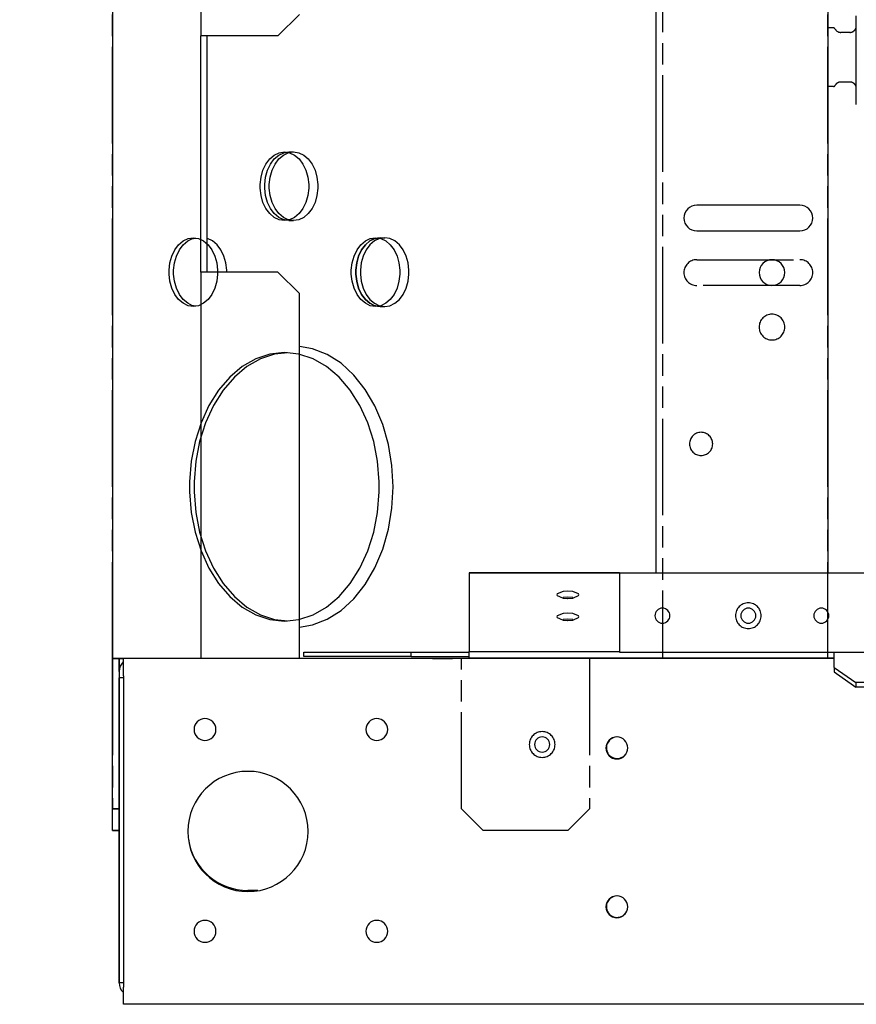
# Model space of a CAD drawing. Extents: x -156717 to 425753, y -51191 to 363295.
# Tile 269 of 502: x 135135 to 135330, y 112052 to 112281. Entities that reach past the tile are written whole.
import ezdxf

# ---------------------------------------------------------------- set-up
doc = ezdxf.new("R2010")
doc.units = 0
doc.header["$LTSCALE"] = 50
doc.linetypes.add('PHANTOM', pattern=[0.8, 0.45, -0.05, 0.1, -0.05, 0.1, -0.05])
doc.layers.get('0').update_dxf_attribs({"linetype": 'CONTINUOUS'})
doc.layers.get('Defpoints').update_dxf_attribs({"linetype": 'CONTINUOUS'})
doc.layers.add('DEFAULT_3', color=7, linetype='PHANTOM')
doc.layers.add('WL570---_TOEVOER', color=3, linetype='CONTINUOUS')
doc.styles.get("Standard").update_dxf_attribs({"font": 'ARIAL.TTF'})
doc.dimstyles.new('ISO-25', dxfattribs={"dimtxt": 2.5, "dimasz": 2.5, "dimexe": 1.25, "dimexo": 0.625, "dimtad": 1, "dimtih": 1, "dimdec": 4, "dimdsep": 46, "dimtxsty": 'Standard', "dimcen": 2.5, "dimadec": 0, "dimazin": 0, "dimtfac": 1, "dimtdec": 4, "dimtmove": 0, "dimatfit": 3, "dimfxl": 0, "dimtvp": 1, "dimtolj": 1, "dimtzin": 0, "dimarcsym": 0})

# ---------------------------------------------------------------- blocks, each defined once
blk = doc.blocks.new('*D158')
at = {"layer": 'Defpoints', "color": 0, "transparency": 16777216}
for p in [(135171.23, 112868.31), (134670.49, 112051.69), (135151.72, 112051.69)]:
    blk.add_point(p, dxfattribs=at)
at = {"layer": 'WL570---_TOEVOER', "color": 0, "lineweight": -2, "transparency": 16777216}
for p, q in [((135139.98, 112868.31), (134607.99, 112868.31)), ((134670.49, 112743.31), (134670.49, 112534.53)), ((134670.49, 112176.69), (134670.49, 112344.39)), ((135120.47, 112051.69), (134607.99, 112051.69))]:
    blk.add_line(p, q, dxfattribs=at)
at = {"layer": 'WL570---_TOEVOER', "color": 0, "transparency": 16777216}
for points in [[(134649.65, 112743.31), (134691.32, 112743.31), (134670.49, 112868.31)], [(134649.65, 112176.69), (134691.32, 112176.69), (134670.49, 112051.69)]]:
    blk.add_solid(points, dxfattribs=at)
at = {"layer": 'WL570---_TOEVOER', "color": 0, "transparency": 16777216, "insert": (134670.49, 112439.46), "char_height": 125, "attachment_point": 5}
blk.add_mtext('\\A1;817', dxfattribs=at)
blk = doc.blocks.new('*D172')
at = {"layer": 'Defpoints', "color": 0, "transparency": 16777216}
for p in [(134545.26, 113381.48), (135940.39, 113381.48), (135156.73, 112051.69)]:
    blk.add_point(p, dxfattribs=at)
at = {"layer": 'WL570---_TOEVOER', "color": 0, "lineweight": -2, "transparency": 16777216}
for p, q in [((135909.14, 113381.48), (134482.76, 113381.48)), ((134545.26, 113256.48), (134545.26, 112794.14)), ((134545.26, 112176.69), (134545.26, 112603.91)), ((135125.48, 112051.69), (134482.76, 112051.69))]:
    blk.add_line(p, q, dxfattribs=at)
at = {"layer": 'WL570---_TOEVOER', "color": 0, "transparency": 16777216}
for points in [[(134524.43, 113256.48), (134566.1, 113256.48), (134545.26, 113381.48)], [(134524.43, 112176.69), (134566.1, 112176.69), (134545.26, 112051.69)]]:
    blk.add_solid(points, dxfattribs=at)
at = {"layer": 'WL570---_TOEVOER', "color": 0, "transparency": 16777216, "insert": (134545.26, 112699.03), "char_height": 125, "attachment_point": 5}
blk.add_mtext('\\A1;1330 HT', dxfattribs=at)

msp = doc.modelspace()

# ---------------------------------------------------------------- linework, layer by layer
at = {"color": 7, "linetype": 'Continuous'}
for p, q in [((135283.12829, 112865.30548), (135283.12829, 112152.20153)), ((135323.13413, 112855.30402), (135323.13413, 112152.20153)), ((135178.61305, 112222.21174), (135178.61305, 112277.21976)), ((135193.36428, 112247.39425), (135194.25246, 112248.58416)), ((135194.25246, 112248.58416), (135195.30076, 112249.47623)), ((135194.42529, 112247.39458), (135195.31354, 112248.58445)), ((135195.30076, 112249.47623), (135196.46018, 112250.02873)), ((135195.31354, 112248.58445), (135196.36187, 112249.47642)), ((135196.36187, 112249.47642), (135197.5212, 112250.0288)), ((135196.46018, 112250.02873), (135197.67649, 112250.21582)), ((135197.5212, 112250.0288), (135197.701, 112250.05645)), ((135197.67649, 112250.21582), (135198.73731, 112250.21582)), ((135197.67649, 112250.21582), (135198.73731, 112250.21582)), ((135197.701, 112250.05645), (135198.73731, 112250.21582)), ((135198.73731, 112250.21582), (135199.95341, 112250.0288)), ((135199.95341, 112250.0288), (135201.11275, 112249.47642)), ((135201.11275, 112249.47642), (135202.16107, 112248.58445)), ((135202.16107, 112248.58445), (135203.04933, 112247.39458)), ((135192.67775, 112245.96216), (135193.36428, 112247.39425)), ((135193.73867, 112245.96245), (135194.42529, 112247.39458)), ((135203.04933, 112247.39458), (135203.73594, 112245.96245)), ((135192.0271, 112242.64747), (135192.22497, 112244.35484)), ((135192.22497, 112244.35484), (135192.67775, 112245.96216)), ((135193.08792, 112242.6476), (135193.28582, 112244.35505)), ((135193.28582, 112244.35505), (135193.73867, 112245.96245)), ((135203.73594, 112245.96245), (135204.18879, 112244.35505)), ((135204.18879, 112244.35505), (135204.3867, 112242.6476)), ((135192.0271, 112241.78184), (135192.0271, 112242.64747)), ((135192.22497, 112240.07447), (135192.0271, 112241.78184)), ((135193.08792, 112241.78171), (135193.08792, 112242.6476)), ((135193.28582, 112240.07425), (135193.08792, 112241.78171)), ((135204.3867, 112241.78171), (135204.18879, 112240.07425)), ((135204.3867, 112242.6476), (135204.3867, 112241.78171)), ((135192.67775, 112238.46715), (135192.22497, 112240.07447)), ((135193.73867, 112238.46686), (135193.28582, 112240.07425)), ((135204.18879, 112240.07425), (135203.73594, 112238.46686)), ((135193.36428, 112237.03506), (135192.67775, 112238.46715)), ((135194.25246, 112235.84515), (135193.36428, 112237.03506)), ((135194.42529, 112237.03473), (135193.73867, 112238.46686)), ((135195.31354, 112235.84486), (135194.42529, 112237.03473)), ((135203.04933, 112237.03473), (135202.16107, 112235.84486)), ((135203.73594, 112238.46686), (135203.04933, 112237.03473)), ((135316.63317, 112237.81401), (135292.62967, 112237.81401)), ((135195.30076, 112234.95308), (135194.25246, 112235.84515)), ((135196.46018, 112234.40058), (135195.30076, 112234.95308)), ((135196.36187, 112234.95289), (135195.31354, 112235.84486)), ((135197.5212, 112234.40051), (135196.36187, 112234.95289)), ((135201.11275, 112234.95289), (135199.95341, 112234.40051)), ((135202.16107, 112235.84486), (135201.11275, 112234.95289)), ((135197.67649, 112234.21349), (135196.46018, 112234.40058)), ((135197.701, 112234.37286), (135197.5212, 112234.40051)), ((135197.67649, 112234.21349), (135198.73731, 112234.21349)), ((135197.67649, 112234.21349), (135198.73731, 112234.21349)), ((135198.73731, 112234.21349), (135197.701, 112234.37286)), ((135199.95341, 112234.40051), (135198.73731, 112234.21349)), ((135218.89279, 112230.2129), (135217.67647, 112230.02582)), ((135218.9173, 112230.05353), (135218.7375, 112230.02588)), ((135218.89279, 112230.2129), (135219.9536, 112230.2129)), ((135218.89279, 112230.2129), (135219.9536, 112230.2129)), ((135219.9536, 112230.2129), (135218.9173, 112230.05353)), ((135221.16971, 112230.02588), (135219.9536, 112230.2129)), ((135292.62967, 112231.81314), (135316.63317, 112231.81314)), ((135178.73712, 112230.02588), (135178.61305, 112230.04496)), ((135179.89645, 112229.4735), (135178.73712, 112230.02588)), ((135180.94478, 112228.58154), (135179.89645, 112229.4735)), ((135181.83303, 112227.39166), (135180.94478, 112228.58154)), ((135215.46875, 112228.58124), (135214.58057, 112227.39134)), ((135216.51706, 112229.47331), (135215.46875, 112228.58124)), ((135216.52984, 112228.58154), (135215.64158, 112227.39166)), ((135217.67647, 112230.02582), (135216.51706, 112229.47331)), ((135217.57816, 112229.4735), (135216.52984, 112228.58154)), ((135218.7375, 112230.02588), (135217.57816, 112229.4735)), ((135222.32905, 112229.4735), (135221.16971, 112230.02588)), ((135223.37737, 112228.58154), (135222.32905, 112229.4735)), ((135224.26562, 112227.39166), (135223.37737, 112228.58154)), ((135182.51965, 112225.95953), (135181.83303, 112227.39166)), ((135182.9725, 112224.35214), (135182.51965, 112225.95953)), ((135213.89404, 112225.95924), (135213.44126, 112224.35193)), ((135214.58057, 112227.39134), (135213.89404, 112225.95924)), ((135214.95497, 112225.95953), (135214.50212, 112224.35214)), ((135215.64158, 112227.39166), (135214.95497, 112225.95953)), ((135224.95224, 112225.95953), (135224.26562, 112227.39166)), ((135225.40509, 112224.35214), (135224.95224, 112225.95953)), ((135183.1704, 112222.64469), (135182.9725, 112224.35214)), ((135213.44126, 112224.35193), (135213.24339, 112222.64456)), ((135214.50212, 112224.35214), (135214.30421, 112222.64469)), ((135225.60299, 112222.64469), (135225.40509, 112224.35214)), ((135183.1704, 112222.21174), (135183.1704, 112222.64469)), ((135213.24339, 112222.64456), (135213.24339, 112221.77892)), ((135213.24339, 112221.77892), (135213.44126, 112220.07155)), ((135214.30421, 112222.64469), (135214.30421, 112221.77879)), ((135214.30421, 112221.77879), (135214.50212, 112220.07134)), ((135225.40509, 112220.07134), (135225.60299, 112221.77879)), ((135225.60299, 112221.77879), (135225.60299, 112222.64469)), ((135213.44126, 112220.07155), (135213.89404, 112218.46424)), ((135214.50212, 112220.07134), (135214.95497, 112218.46394)), ((135224.95224, 112218.46394), (135225.40509, 112220.07134)), ((135213.89404, 112218.46424), (135214.58057, 112217.03214)), ((135214.58057, 112217.03214), (135215.46875, 112215.84223)), ((135214.95497, 112218.46394), (135215.64158, 112217.03181)), ((135215.64158, 112217.03181), (135216.52984, 112215.84194)), ((135223.37737, 112215.84194), (135224.26562, 112217.03181)), ((135224.26562, 112217.03181), (135224.95224, 112218.46394)), ((135215.46875, 112215.84223), (135216.51706, 112214.95016)), ((135216.51706, 112214.95016), (135217.67647, 112214.39766)), ((135216.52984, 112215.84194), (135217.57816, 112214.94997)), ((135217.57816, 112214.94997), (135218.7375, 112214.3976)), ((135217.67647, 112214.39766), (135218.89279, 112214.21057)), ((135218.7375, 112214.3976), (135218.9173, 112214.36994)), ((135218.89279, 112214.21057), (135219.9536, 112214.21057)), ((135218.89279, 112214.21057), (135219.9536, 112214.21057)), ((135218.9173, 112214.36994), (135219.9536, 112214.21057)), ((135219.9536, 112214.21057), (135221.16971, 112214.3976)), ((135221.16971, 112214.3976), (135222.32905, 112214.94997)), ((135222.32905, 112214.94997), (135223.37737, 112215.84194)), ((135203.14687, 112204.36011), (135200.11618, 112204.85488)), ((135206.56619, 112203.03126), (135203.14687, 112204.36011)), ((135209.80199, 112200.9798), (135206.56619, 112203.03126)), ((135212.7784, 112198.25383), (135209.80199, 112200.9798)), ((135215.42567, 112194.91727), (135212.7784, 112198.25383)), ((135217.68173, 112191.04835), (135215.42567, 112194.91727)), ((135219.49371, 112186.73781), (135217.68173, 112191.04835)), ((135220.81916, 112182.0867), (135219.49371, 112186.73781)), ((135221.62703, 112177.20409), (135220.81916, 112182.0867)), ((135221.89843, 112172.20445), (135221.62703, 112177.20409)), ((135221.62703, 112167.2048), (135221.89843, 112172.20445)), ((135220.81916, 112162.3222), (135221.62703, 112167.2048)), ((135219.49371, 112157.67109), (135220.81916, 112162.3222)), ((135217.68173, 112153.36054), (135219.49371, 112157.67109)), ((135215.42567, 112149.49163), (135217.68173, 112153.36054)), ((135212.7784, 112146.15506), (135215.42567, 112149.49163)), ((135209.80199, 112143.42909), (135212.7784, 112146.15506)), ((135262.62529, 112146.53399), (135261.51873, 112146.44761)), ((135263.73186, 112146.44761), (135262.62529, 112146.53399)), ((135206.56619, 112141.37763), (135209.80199, 112143.42909)), ((135203.14687, 112140.04878), (135206.56619, 112141.37763)), ((135262.62529, 112141.40294), (135261.51873, 112141.31656)), ((135263.73186, 112141.31656), (135262.62529, 112141.40294)), ((135200.11618, 112139.55402), (135203.14687, 112140.04878)), ((135239.62194, 112132.40972), (135239.62194, 112133.81947)), ((135158.11006, 112129.19818), (135158.11006, 112132.19862)), ((135201.11633, 112132.69869), (135201.11633, 112133.69884)), ((135226.11997, 112132.69869), (135201.11633, 112132.69869)), ((135226.11997, 112132.69869), (135226.11997, 112133.69884)), ((135226.11997, 112132.69869), (135239.62194, 112132.69869)), ((135239.62194, 112132.40972), (135324.63433, 112132.40972)), ((135324.63433, 112130.16279), (135324.63433, 112129.10197)), ((135324.63433, 112129.10197), (135329.13499, 112125.91953)), ((135329.13499, 112125.91953), (135329.63506, 112125.56592)), ((135329.63506, 112126.62674), (135329.63506, 112125.56592)), ((137036.88393, 112125.56592), (135329.63506, 112125.56592)), ((135156.60984, 112097.19351), (135158.11006, 112097.19351)), ((135156.60984, 112092.19279), (135158.11006, 112092.19279))]:
    msp.add_line(p, q, dxfattribs=at)
at = {"color": 3, "linetype": 'Continuous'}
for p, q in [((135156.60984, 112826.2998), (135156.60984, 112132.19862)), ((135177.11283, 112826.2998), (135177.11283, 112277.21976)), ((135195.11545, 112277.21976), (135200.11618, 112282.22049)), ((135177.11283, 112222.21174), (135177.11283, 112277.21976)), ((135178.61305, 112277.21976), (135177.11283, 112277.21976)), ((135180.61334, 112277.21976), (135178.61305, 112277.21976)), ((135195.11545, 112277.21976), (135180.61334, 112277.21976)), ((135177.11283, 112222.21174), (135177.11283, 112132.19862)), ((135178.61305, 112222.21174), (135177.11283, 112222.21174)), ((135180.61334, 112222.21174), (135178.61305, 112222.21174)), ((135195.11545, 112222.21174), (135180.61334, 112222.21174)), ((135200.11618, 112217.21101), (135195.11545, 112222.21174)), ((135200.11618, 112132.19862), (135200.11618, 112217.21101)), ((135274.62704, 112152.20153), (135239.62194, 112152.20153)), ((135239.62194, 112152.20153), (135239.62194, 112151.99043)), ((135239.62194, 112152.20153), (135274.62704, 112152.20153)), ((135274.62704, 112152.20153), (135394.64454, 112152.20153)), ((135274.62704, 112152.20153), (135394.64454, 112152.20153)), ((135274.62704, 112152.20153), (135274.62704, 112150.70131)), ((135239.62194, 112151.99043), (135239.62194, 112150.70131)), ((135239.62194, 112150.70131), (135239.62194, 112133.81947)), ((135274.62704, 112150.70131), (135274.62704, 112148.70102)), ((135261.51873, 112147.85736), (135260.13887, 112147.26556)), ((135262.62529, 112147.94374), (135261.51873, 112147.85736)), ((135263.73186, 112147.85736), (135262.62529, 112147.94374)), ((135265.11172, 112147.26556), (135263.73186, 112147.85736)), ((135274.62704, 112148.70102), (135274.62704, 112133.69884)), ((135260.13887, 112147.26556), (135260.07731, 112147.07146)), ((135260.07731, 112147.07146), (135260.13887, 112146.87736)), ((135260.13887, 112146.87736), (135261.32981, 112146.36659)), ((135261.32981, 112146.36659), (135261.51873, 112146.28556)), ((135261.51873, 112146.28556), (135262.48993, 112146.20975)), ((135262.48993, 112146.20975), (135262.62529, 112146.19918)), ((135262.62529, 112146.19918), (135263.73186, 112146.28556)), ((135263.73186, 112146.28556), (135263.92078, 112146.36659)), ((135263.92078, 112146.36659), (135265.11172, 112146.87736)), ((135265.17328, 112147.07146), (135265.11172, 112147.26556)), ((135265.11172, 112146.87736), (135265.17328, 112147.07146)), ((135260.13887, 112142.13451), (135260.07731, 112141.94041)), ((135260.07731, 112141.94041), (135260.13887, 112141.74631)), ((135261.51873, 112142.72631), (135260.13887, 112142.13451)), ((135260.13887, 112141.74631), (135261.32981, 112141.23554)), ((135261.32981, 112141.23554), (135261.51873, 112141.15451)), ((135262.62529, 112142.81269), (135261.51873, 112142.72631)), ((135261.51873, 112141.15451), (135262.48993, 112141.0787)), ((135262.48993, 112141.0787), (135262.62529, 112141.06813)), ((135263.73186, 112142.72631), (135262.62529, 112142.81269)), ((135262.62529, 112141.06813), (135263.73186, 112141.15451)), ((135265.11172, 112142.13451), (135263.73186, 112142.72631)), ((135263.73186, 112141.15451), (135263.92078, 112141.23554)), ((135263.92078, 112141.23554), (135265.11172, 112141.74631)), ((135265.17328, 112141.94041), (135265.11172, 112142.13451)), ((135265.11172, 112141.74631), (135265.17328, 112141.94041)), ((135239.62194, 112133.81947), (135274.62704, 112133.81947)), ((135156.60984, 112097.19351), (135156.60984, 112132.19862)), ((135158.11006, 112132.19862), (135156.60984, 112132.19862)), ((135159.11021, 112132.19862), (135158.11006, 112132.19862)), ((135159.11021, 112130.19787), (135159.11021, 112132.19862)), ((135324.63433, 112132.19862), (135159.11021, 112132.19862)), ((135201.11633, 112133.69884), (135226.11997, 112133.69884)), ((135226.11997, 112133.69884), (135239.62194, 112133.69884)), ((135274.62704, 112133.69884), (135324.63433, 112133.69884)), ((135324.63433, 112133.22986), (135324.63433, 112133.69884)), ((135324.63433, 112133.69884), (137041.88466, 112133.69884)), ((135324.63433, 112132.67356), (135324.63433, 112133.22986)), ((135324.63433, 112132.19862), (135324.63433, 112132.67356)), ((135324.63433, 112130.16279), (135324.63433, 112132.19862)), ((135158.11006, 112129.19818), (135158.11006, 112127.69796)), ((135159.11021, 112128.19803), (135159.11021, 112130.19787)), ((135324.63433, 112130.16279), (135329.63506, 112126.62674)), ((135158.11006, 112127.69796), (135158.11006, 112056.68761)), ((135158.11006, 112056.68761), (135158.11006, 112127.69796)), ((135159.11021, 112127.69796), (135158.11006, 112127.69796)), ((135159.11021, 112128.19803), (135159.11021, 112055.68746)), ((137036.88393, 112126.62674), (135329.63506, 112126.62674)), ((135156.60984, 112092.19279), (135156.60984, 112097.19351)), ((135190.39351, 112078.19074), (135188.11443, 112078.19074)), ((135159.11021, 112056.68761), (135158.11006, 112056.68761)), ((135159.11021, 112053.68717), (135159.11021, 112055.68746)), ((135159.11021, 112051.68688), (135159.11021, 112053.68717)), ((137207.40878, 112051.68688), (135159.11021, 112051.68688)), ((137207.40878, 112051.68688), (135159.11021, 112051.68688))]:
    msp.add_line(p, q, dxfattribs=at)
at = {"color": 7, "linetype": 'Continuous'}
for centre, radius, start, end in [((135292.62967, 112234.81358), 3.00044, 90, 270), ((135316.63317, 112234.81358), 3.00044, 270, 90), ((135310.13222, 112222.11172), 3.00044, 90, 270), ((135310.13222, 112222.11172), 3.00044, 270, 90), ((135274.12697, 112111.39558), 2.55037, 91.1390804, 177.9366091), ((135274.07696, 112111.4956), 2.55037, 155.0892953, 180), ((135274.07696, 112111.4956), 2.55037, 180, 193.8484824), ((135274.12697, 112111.39558), 2.55037, 177.9366091, 180), ((135274.12697, 112111.39558), 2.55037, 180, 197.9382832), ((135274.07696, 112111.4956), 2.55037, 193.8484824, 325.4733916), ((135274.12697, 112074.39019), 2.55037, 91.1390804, 177.9366091), ((135274.07696, 112074.49021), 2.55037, 155.0892953, 180), ((135274.07696, 112074.49021), 2.55037, 180, 193.8484824), ((135274.12697, 112074.39019), 2.55037, 177.9366091, 180), ((135274.12697, 112074.39019), 2.55037, 180, 197.9382832), ((135274.07696, 112074.49021), 2.55037, 193.8484824, 325.4733916)]:
    msp.add_arc(centre, radius, start, end, dxfattribs=at)
at = {"color": 3, "linetype": 'Continuous'}
for centre, radius, start, end in [((135284.6285, 112142.20008), 1.75026, 90, 270), ((135284.6285, 112142.20008), 1.75026, 270, 90), ((135304.63142, 112142.20008), 1.75026, 0, 180), ((135321.6339, 112142.20008), 1.75026, 0, 180), ((135304.63142, 112142.20008), 1.75026, 180, 0), ((135321.6339, 112142.20008), 1.75026, 180, 0), ((135161.1105, 112129.19818), 3.00044, 132.4212337, 180), ((135178.11298, 112115.69621), 2.55037, 0, 180), ((135218.11881, 112115.69621), 2.55037, 0, 180), ((135178.11298, 112115.69621), 2.55037, 180, 0), ((135218.11881, 112115.69621), 2.55037, 180, 0), ((135256.62442, 112112.1957), 1.75026, 90, 270), ((135256.62442, 112112.1957), 1.75026, 270, 90), ((135274.02696, 112111.39558), 2.55037, 0, 180), ((135274.02696, 112111.39558), 2.55037, 180, 0), ((135188.11443, 112091.94275), 14.00204, 0, 180), ((135188.11443, 112091.94275), 14.00204, 180, 0), ((135188.11443, 112092.19279), 14.00204, 188.2441235, 270), ((135274.02696, 112074.39019), 2.55037, 0, 180), ((135274.02696, 112074.39019), 2.55037, 180, 0), ((135178.11298, 112068.68936), 2.55037, 0, 180), ((135218.11881, 112068.68936), 2.55037, 0, 180), ((135178.11298, 112068.68936), 2.55037, 180, 0), ((135218.11881, 112068.68936), 2.55037, 180, 0), ((135161.1105, 112056.68761), 3.00044, 180, 228.0503738)]:
    msp.add_arc(centre, radius, start, end, dxfattribs=at)
at = {"layer": 'DEFAULT_3', "color": 8, "linetype": 'PHANTOM'}
for p, q in [((135156.60984, 112132.19862), (135156.60984, 113371.37925)), ((135156.60984, 112132.19862), (135156.60984, 113371.37925)), ((135284.62851, 113348.07585), (135284.62851, 112132.19862)), ((135323.13413, 112132.19862), (135323.13413, 113348.07585)), ((135192.30346, 112247.39425), (135193.19164, 112248.58416)), ((135193.19164, 112248.58416), (135194.23995, 112249.47623)), ((135193.36447, 112247.39458), (135194.25273, 112248.58445)), ((135194.23995, 112249.47623), (135195.39936, 112250.02873)), ((135194.25273, 112248.58445), (135195.30105, 112249.47642)), ((135195.30105, 112249.47642), (135196.46039, 112250.0288)), ((135195.39936, 112250.02873), (135196.61568, 112250.21582)), ((135196.46039, 112250.0288), (135196.64019, 112250.05645)), ((135196.61568, 112250.21582), (135197.83199, 112250.02873)), ((135196.64019, 112250.05645), (135197.14604, 112250.13424)), ((135197.83199, 112250.02873), (135198.99141, 112249.47623)), ((135198.99141, 112249.47623), (135200.03972, 112248.58416)), ((135200.03972, 112248.58416), (135200.92789, 112247.39425)), ((135191.61693, 112245.96216), (135192.30346, 112247.39425)), ((135192.67786, 112245.96245), (135193.36447, 112247.39458)), ((135200.92789, 112247.39425), (135201.61442, 112245.96216)), ((135190.96628, 112242.64747), (135191.16415, 112244.35484)), ((135191.16415, 112244.35484), (135191.61693, 112245.96216)), ((135192.0271, 112242.6476), (135192.22501, 112244.35505)), ((135192.22501, 112244.35505), (135192.67786, 112245.96245)), ((135201.61442, 112245.96216), (135202.0672, 112244.35484)), ((135202.0672, 112244.35484), (135202.26507, 112242.64747)), ((135190.96628, 112241.78184), (135190.96628, 112242.64747)), ((135191.16415, 112240.07447), (135190.96628, 112241.78184)), ((135192.0271, 112241.78171), (135192.0271, 112242.6476)), ((135192.22501, 112240.07425), (135192.0271, 112241.78171)), ((135202.26507, 112241.78184), (135202.0672, 112240.07447)), ((135202.26507, 112242.64747), (135202.26507, 112241.78184)), ((135191.61693, 112238.46715), (135191.16415, 112240.07447)), ((135192.67786, 112238.46686), (135192.22501, 112240.07425)), ((135202.0672, 112240.07447), (135201.61442, 112238.46715)), ((135192.30346, 112237.03506), (135191.61693, 112238.46715)), ((135193.19164, 112235.84515), (135192.30346, 112237.03506)), ((135193.36447, 112237.03473), (135192.67786, 112238.46686)), ((135194.25273, 112235.84486), (135193.36447, 112237.03473)), ((135200.92789, 112237.03506), (135200.03972, 112235.84515)), ((135201.61442, 112238.46715), (135200.92789, 112237.03506)), ((135194.23995, 112234.95308), (135193.19164, 112235.84515)), ((135195.39936, 112234.40058), (135194.23995, 112234.95308)), ((135195.30105, 112234.95289), (135194.25273, 112235.84486)), ((135196.46039, 112234.40051), (135195.30105, 112234.95289)), ((135198.99141, 112234.95308), (135197.83199, 112234.40058)), ((135200.03972, 112235.84515), (135198.99141, 112234.95308)), ((135196.61568, 112234.21349), (135195.39936, 112234.40058)), ((135196.64019, 112234.37286), (135196.46039, 112234.40051)), ((135197.83199, 112234.40058), (135196.61568, 112234.21349)), ((135197.14604, 112234.29507), (135196.64019, 112234.37286)), ((135174.18307, 112230.02582), (135175.39938, 112230.2129)), ((135175.24409, 112230.02588), (135175.42389, 112230.05353)), ((135175.39938, 112230.2129), (135176.6157, 112230.02582)), ((135175.42389, 112230.05353), (135175.92974, 112230.13133)), ((135216.61566, 112230.02582), (135217.83197, 112230.2129)), ((135217.67668, 112230.02588), (135217.85648, 112230.05353)), ((135217.83197, 112230.2129), (135219.04829, 112230.02582)), ((135217.85648, 112230.05353), (135218.36233, 112230.13133)), ((135171.08716, 112227.39134), (135171.97534, 112228.58124)), ((135171.97534, 112228.58124), (135173.02365, 112229.47331)), ((135172.14818, 112227.39166), (135173.03643, 112228.58154)), ((135173.02365, 112229.47331), (135174.18307, 112230.02582)), ((135173.03643, 112228.58154), (135174.08475, 112229.4735)), ((135174.08475, 112229.4735), (135175.24409, 112230.02588)), ((135176.6157, 112230.02582), (135177.77511, 112229.47331)), ((135177.77511, 112229.47331), (135178.82342, 112228.58124)), ((135178.82342, 112228.58124), (135179.7116, 112227.39134)), ((135213.51976, 112227.39134), (135214.40794, 112228.58124)), ((135214.40794, 112228.58124), (135215.45624, 112229.47331)), ((135214.58077, 112227.39166), (135215.46902, 112228.58154)), ((135215.45624, 112229.47331), (135216.61566, 112230.02582)), ((135215.46902, 112228.58154), (135216.51735, 112229.4735)), ((135216.51735, 112229.4735), (135217.67668, 112230.02588)), ((135219.04829, 112230.02582), (135220.20771, 112229.47331)), ((135220.20771, 112229.47331), (135221.25601, 112228.58124)), ((135221.25601, 112228.58124), (135222.14419, 112227.39134)), ((135169.94786, 112224.35193), (135170.40064, 112225.95924)), ((135170.40064, 112225.95924), (135171.08716, 112227.39134)), ((135171.00871, 112224.35214), (135171.46156, 112225.95953)), ((135171.46156, 112225.95953), (135172.14818, 112227.39166)), ((135179.7116, 112227.39134), (135180.39813, 112225.95924)), ((135180.39813, 112225.95924), (135180.85091, 112224.35193)), ((135212.38045, 112224.35193), (135212.83323, 112225.95924)), ((135212.83323, 112225.95924), (135213.51976, 112227.39134)), ((135213.44131, 112224.35214), (135213.89415, 112225.95953)), ((135213.89415, 112225.95953), (135214.58077, 112227.39166)), ((135222.14419, 112227.39134), (135222.83072, 112225.95924)), ((135222.83072, 112225.95924), (135223.2835, 112224.35193)), ((135169.74999, 112222.64456), (135169.94786, 112224.35193)), ((135170.81081, 112222.64469), (135171.00871, 112224.35214)), ((135180.85091, 112224.35193), (135181.04878, 112222.64456)), ((135212.18258, 112222.64456), (135212.38045, 112224.35193)), ((135213.2434, 112222.64469), (135213.44131, 112224.35214)), ((135223.2835, 112224.35193), (135223.48137, 112222.64456)), ((135292.62968, 112225.11216), (135316.63318, 112225.11216)), ((135169.74999, 112221.77892), (135169.74999, 112222.64456)), ((135169.94786, 112220.07155), (135169.74999, 112221.77892)), ((135170.81081, 112221.77879), (135170.81081, 112222.64469)), ((135171.00871, 112220.07134), (135170.81081, 112221.77879)), ((135181.04878, 112221.77892), (135180.85091, 112220.07155)), ((135181.04878, 112222.64456), (135181.04878, 112221.77892)), ((135212.18258, 112221.77892), (135212.18258, 112222.64456)), ((135212.38045, 112220.07155), (135212.18258, 112221.77892)), ((135213.2434, 112221.77879), (135213.2434, 112222.64469)), ((135213.44131, 112220.07134), (135213.2434, 112221.77879)), ((135223.48137, 112221.77892), (135223.2835, 112220.07155)), ((135223.48137, 112222.64456), (135223.48137, 112221.77892)), ((135170.40064, 112218.46424), (135169.94786, 112220.07155)), ((135171.46156, 112218.46394), (135171.00871, 112220.07134)), ((135180.85091, 112220.07155), (135180.39813, 112218.46424)), ((135212.83323, 112218.46424), (135212.38045, 112220.07155)), ((135213.89415, 112218.46394), (135213.44131, 112220.07134)), ((135223.2835, 112220.07155), (135222.83072, 112218.46424)), ((135316.63318, 112219.11129), (135292.62968, 112219.11129)), ((135171.08716, 112217.03214), (135170.40064, 112218.46424)), ((135171.97534, 112215.84223), (135171.08716, 112217.03214)), ((135172.14818, 112217.03181), (135171.46156, 112218.46394)), ((135173.03643, 112215.84194), (135172.14818, 112217.03181)), ((135179.7116, 112217.03214), (135178.82342, 112215.84223)), ((135180.39813, 112218.46424), (135179.7116, 112217.03214)), ((135213.51976, 112217.03214), (135212.83323, 112218.46424)), ((135214.40794, 112215.84223), (135213.51976, 112217.03214)), ((135214.58077, 112217.03181), (135213.89415, 112218.46394)), ((135215.46902, 112215.84194), (135214.58077, 112217.03181)), ((135222.14419, 112217.03214), (135221.25601, 112215.84223)), ((135222.83072, 112218.46424), (135222.14419, 112217.03214)), ((135173.02365, 112214.95016), (135171.97534, 112215.84223)), ((135174.18307, 112214.39766), (135173.02365, 112214.95016)), ((135174.08475, 112214.94997), (135173.03643, 112215.84194)), ((135175.24409, 112214.3976), (135174.08475, 112214.94997)), ((135175.39938, 112214.21057), (135174.18307, 112214.39766)), ((135175.42389, 112214.36994), (135175.24409, 112214.3976)), ((135176.6157, 112214.39766), (135175.39938, 112214.21057)), ((135175.92974, 112214.29215), (135175.42389, 112214.36994)), ((135177.77511, 112214.95016), (135176.6157, 112214.39766)), ((135178.82342, 112215.84223), (135177.77511, 112214.95016)), ((135215.45624, 112214.95016), (135214.40794, 112215.84223)), ((135216.61566, 112214.39766), (135215.45624, 112214.95016)), ((135216.51735, 112214.94997), (135215.46902, 112215.84194)), ((135217.67668, 112214.3976), (135216.51735, 112214.94997)), ((135217.83197, 112214.21057), (135216.61566, 112214.39766)), ((135217.85648, 112214.36994), (135217.67668, 112214.3976)), ((135219.04829, 112214.39766), (135217.83197, 112214.21057)), ((135218.36233, 112214.29215), (135217.85648, 112214.36994)), ((135220.20771, 112214.95016), (135219.04829, 112214.39766)), ((135221.25601, 112215.84223), (135220.20771, 112214.95016)), ((135193.242, 112203.0927), (135189.94742, 112202.00237)), ((135194.30305, 112203.09275), (135191.0086, 112202.00253)), ((135196.61568, 112203.459), (135193.242, 112203.0927)), ((135196.62804, 112203.34517), (135194.30305, 112203.09275)), ((135199.98935, 112203.0927), (135196.61568, 112203.459)), ((135197.14607, 112203.40142), (135196.62804, 112203.34517)), ((135203.28394, 112202.00237), (135199.98935, 112203.0927)), ((135189.94742, 112202.00237), (135186.80915, 112200.21358)), ((135191.0086, 112202.00253), (135187.87038, 112200.21387)), ((135206.42221, 112200.21358), (135203.28394, 112202.00237)), ((135186.80915, 112200.21358), (135183.90075, 112197.76826)), ((135187.87038, 112200.21387), (135184.96196, 112197.76866)), ((135209.3306, 112197.76826), (135206.42221, 112200.21358)), ((135183.90075, 112197.76826), (135181.2904, 112194.72375)), ((135184.96196, 112197.76866), (135182.35154, 112194.7242)), ((135211.94096, 112194.72375), (135209.3306, 112197.76826)), ((135181.2904, 112194.72375), (135179.03927, 112191.1514)), ((135182.35154, 112194.7242), (135180.10032, 112191.15185)), ((135214.19209, 112191.1514), (135211.94096, 112194.72375)), ((135179.03927, 112191.1514), (135177.20013, 112187.13496)), ((135180.10032, 112191.15185), (135178.26109, 112187.13535)), ((135216.03123, 112187.13496), (135214.19209, 112191.1514)), ((135177.20013, 112187.13496), (135175.81608, 112182.76856)), ((135178.26109, 112187.13535), (135176.87697, 112182.76887)), ((135217.41528, 112182.76856), (135216.03123, 112187.13496)), ((135175.81608, 112182.76856), (135174.91956, 112178.15456)), ((135176.87697, 112182.76887), (135175.9804, 112178.15477)), ((135218.3118, 112178.15456), (135217.41528, 112182.76856)), ((135174.91956, 112178.15456), (135174.53157, 112173.40111)), ((135175.9804, 112178.15477), (135175.59239, 112173.40124)), ((135218.69978, 112173.40111), (135218.3118, 112178.15456)), ((135174.53157, 112173.40111), (135174.53157, 112171.00779)), ((135175.59239, 112173.40124), (135175.59239, 112171.00766)), ((135218.69978, 112171.00779), (135218.69978, 112173.40111)), ((135174.53157, 112171.00779), (135174.91956, 112166.25434)), ((135175.59239, 112171.00766), (135175.9804, 112166.25412)), ((135218.3118, 112166.25434), (135218.69978, 112171.00779)), ((135174.91956, 112166.25434), (135175.81608, 112161.64034)), ((135175.9804, 112166.25412), (135176.87697, 112161.64003)), ((135217.41528, 112161.64034), (135218.3118, 112166.25434)), ((135175.81608, 112161.64034), (135177.20013, 112157.27394)), ((135176.87697, 112161.64003), (135178.26109, 112157.27355)), ((135216.03123, 112157.27394), (135217.41528, 112161.64034)), ((135177.20013, 112157.27394), (135179.03927, 112153.2575)), ((135178.26109, 112157.27355), (135180.10032, 112153.25705)), ((135214.19209, 112153.2575), (135216.03123, 112157.27394)), ((135179.03927, 112153.2575), (135181.2904, 112149.68515)), ((135180.10032, 112153.25705), (135182.35154, 112149.6847)), ((135211.94096, 112149.68515), (135214.19209, 112153.2575)), ((135181.2904, 112149.68515), (135183.90075, 112146.64064)), ((135182.35154, 112149.6847), (135184.96196, 112146.64024)), ((135209.3306, 112146.64064), (135211.94096, 112149.68515)), ((135183.90075, 112146.64064), (135186.80915, 112144.19532)), ((135184.96196, 112146.64024), (135187.87038, 112144.19503)), ((135206.42221, 112144.19532), (135209.3306, 112146.64064)), ((135186.80915, 112144.19532), (135189.94742, 112142.40653)), ((135187.87038, 112144.19503), (135191.0086, 112142.40637)), ((135203.28394, 112142.40653), (135206.42221, 112144.19532)), ((135189.94742, 112142.40653), (135193.242, 112141.3162)), ((135191.0086, 112142.40637), (135194.30305, 112141.31615)), ((135193.242, 112141.3162), (135196.61568, 112140.94989)), ((135194.30305, 112141.31615), (135196.62804, 112141.06372)), ((135196.61568, 112140.94989), (135199.98935, 112141.3162)), ((135196.62804, 112141.06372), (135197.14607, 112141.00748)), ((135199.98935, 112141.3162), (135203.28394, 112142.40653)), ((135156.60984, 112132.19862), (135156.60984, 112097.19351)), ((135156.60984, 112132.19862), (135157.48865, 112132.19862)), ((135157.48865, 112132.19862), (135158.11006, 112132.19862)), ((135158.11006, 112132.19862), (135158.11006, 112129.19818)), ((135158.11006, 112132.19862), (135159.11021, 112132.19862)), ((135231.12071, 112132.19862), (135235.12129, 112132.19862)), ((135235.12129, 112132.19862), (135235.74271, 112132.19862)), ((135237.86434, 112132.19862), (135235.74271, 112132.19862)), ((135237.86434, 112097.19351), (135237.86434, 112132.19862)), ((135281.62808, 112132.19862), (135267.62603, 112132.19862)), ((135267.62603, 112132.19862), (135267.62603, 112097.19351)), ((135283.12829, 112132.19862), (135281.62808, 112132.19862)), ((135284.62851, 112132.19862), (135283.12829, 112132.19862)), ((135158.11006, 112097.19351), (135156.60984, 112097.19351)), ((135156.60984, 112092.19279), (135156.60984, 112097.19351)), ((135237.86434, 112097.19351), (135242.86507, 112092.19279)), ((135262.62531, 112092.19279), (135267.62603, 112097.19351)), ((135158.11006, 112092.19279), (135156.60984, 112092.19279)), ((135262.62531, 112092.19279), (135242.86507, 112092.19279))]:
    msp.add_line(p, q, dxfattribs=at)
at = {"layer": 'DEFAULT_3', "color": 6, "linetype": 'PHANTOM'}
for p, q in [((135329.77108, 112280.83188), (135329.77108, 112281.87625)), ((135329.77108, 112279.5501), (135329.77108, 112280.83188)), ((135324.48951, 112279.08503), (135323.13413, 112279.08503)), ((135324.48951, 112279.08503), (135323.13413, 112279.08503)), ((135329.77108, 112279.54108), (135329.77108, 112279.5501)), ((135329.77108, 112278.041), (135329.77108, 112279.54108)), ((135328.27086, 112278.04988), (135326.15055, 112278.04988)), ((135328.27086, 112278.04988), (135326.15055, 112278.04988)), ((135329.77108, 112276.37481), (135329.77108, 112278.041)), ((135329.77108, 112274.59046), (135329.77108, 112276.37481)), ((135329.77108, 112272.7393), (135329.77108, 112274.59046)), ((135329.77108, 112271.80528), (135329.77108, 112272.7393)), ((135329.77108, 112269.95398), (135329.77108, 112271.80528)), ((135329.77108, 112268.1693), (135329.77108, 112269.95398)), ((135329.77108, 112266.50261), (135329.77108, 112268.1693)), ((135324.48951, 112265.45304), (135323.13413, 112265.45304)), ((135324.48951, 112265.45304), (135323.13413, 112265.45304)), ((135328.27086, 112266.48819), (135326.15055, 112266.48819)), ((135328.27086, 112266.48819), (135326.15055, 112266.48819)), ((135329.77108, 112265.00187), (135329.77108, 112266.50261)), ((135329.77108, 112264.98797), (135329.77108, 112265.00187)), ((135329.77108, 112263.71028), (135329.77108, 112264.98797)), ((135329.77108, 112262.66499), (135329.77108, 112263.71028)), ((135329.77108, 112261.89611), (135329.77108, 112262.66499)), ((135329.77108, 112261.42574), (135329.77108, 112261.89611)), ((135329.77108, 112261.26743), (135329.77108, 112261.42574)), ((135329.77108, 112261.26743), (135329.77108, 112261.26743))]:
    msp.add_line(p, q, dxfattribs=at)
for centre, radius, start, end in [((135324.48951, 112278.73498), 0.35005, 26.138369, 90), ((135326.15055, 112279.5501), 1.50022, 206.1383762, 270), ((135328.27086, 112279.5501), 1.50022, 270, 314.6085385), ((135328.27086, 112279.5501), 1.50022, 270, 314.4456984), ((135328.27086, 112279.5501), 1.50022, 314.4456984, 315.5542907), ((135328.27086, 112279.5501), 1.50022, 314.6085385, 315.3914506), ((135328.27086, 112279.5501), 1.50022, 315.3914506, 359.9999891), ((135328.27086, 112279.5501), 1.50022, 315.5542907, 359.9999891), ((135324.48951, 112265.80309), 0.35005, 270, 291.2872103), ((135324.48951, 112265.80309), 0.35005, 270, 291.2872103), ((135324.48951, 112265.80309), 0.35005, 291.2872103, 312.5744207), ((135324.48951, 112265.80309), 0.35005, 291.2872103, 312.5744207), ((135324.48951, 112265.80309), 0.35005, 312.5744207, 333.861631), ((135324.48951, 112265.80309), 0.35005, 312.5744207, 333.861631), ((135326.15055, 112264.98797), 1.50022, 134.6754179, 153.8616238), ((135326.15055, 112264.98797), 1.50022, 134.7309115, 153.8616238), ((135326.15055, 112264.98797), 1.50022, 129.0009194, 134.7309115), ((135326.15055, 112264.98797), 1.50022, 129.0521247, 134.6754179), ((135326.15055, 112264.98797), 1.50022, 114.8094991, 129.0521247), ((135326.15055, 112264.98797), 1.50022, 114.8607044, 129.0009194), ((135326.15055, 112264.98797), 1.50022, 109.1307123, 114.8607044), ((135326.15055, 112264.98797), 1.50022, 109.1862059, 114.8094991), ((135326.15055, 112264.98797), 1.50022, 90, 109.1862059), ((135326.15055, 112264.98797), 1.50022, 90, 109.1307123), ((135328.27086, 112264.98797), 1.50022, 45.3914615, 90), ((135328.27086, 112264.98797), 1.50022, 45.5543016, 90), ((135328.27086, 112264.98797), 1.50022, 44.4457093, 45.5543016), ((135328.27086, 112264.98797), 1.50022, 44.6085494, 45.3914615), ((135328.27086, 112264.98797), 1.50022, 0.0000109, 44.6085494), ((135328.27086, 112264.98797), 1.50022, 0.0000109, 44.4457093)]:
    msp.add_arc(centre, radius, start, end, dxfattribs=at)
at = {"layer": 'DEFAULT_3', "color": 8, "linetype": 'PHANTOM'}
for centre, radius, start, end in [((135292.62968, 112222.11172), 3.00044, 90, 270), ((135316.63318, 112222.11172), 3.00044, 270, 90), ((135310.13223, 112209.40987), 3.00044, 90, 270), ((135310.13223, 112209.40987), 3.00044, 270, 90), ((135293.62982, 112182.20591), 2.70039, 0, 180), ((135293.62982, 112182.20591), 2.70039, 0, 180), ((135293.62982, 112182.20591), 2.70039, 180, 0), ((135293.62982, 112182.20591), 2.70039, 180, 0), ((135304.63143, 112142.20008), 3.00044, 90, 270), ((135304.63143, 112142.20008), 3.00044, 270, 90), ((135256.62443, 112112.1957), 3.00044, 90, 270), ((135256.62443, 112112.1957), 3.00044, 270, 90)]:
    msp.add_arc(centre, radius, start, end, dxfattribs=at)

# ---------------------------------------------------------------- dimensions: what is measured, and where the dimension line sits
at = {"layer": 'WL570---_TOEVOER'}
dim = msp.add_linear_dim(base=(134545.26244, 113381.48072), p1=(135156.72524, 112051.68688), p2=(135940.38646, 113381.48072), angle=90, text='<> HT', dimstyle='ISO-25', override={"dimscale": 50, "dimdec": 0}, dxfattribs=at)
dim.commit()
dim.dimension.update_dxf_attribs({"geometry": '*D172', "text_midpoint": (134545.26244, 112699.02912), "dimtype": 160})
dim = msp.add_linear_dim(base=(134670.4859, 112051.68688), p1=(135171.22736, 112868.30592), p2=(135151.72451, 112051.68688), angle=270, dimstyle='ISO-25', override={"dimscale": 50, "dimdec": 0}, dxfattribs=at)
dim.commit()
dim.dimension.update_dxf_attribs({"geometry": '*D158', "text_midpoint": (134670.4859, 112439.4587), "dimtype": 160})

doc.saveas('drawing.dxf')
